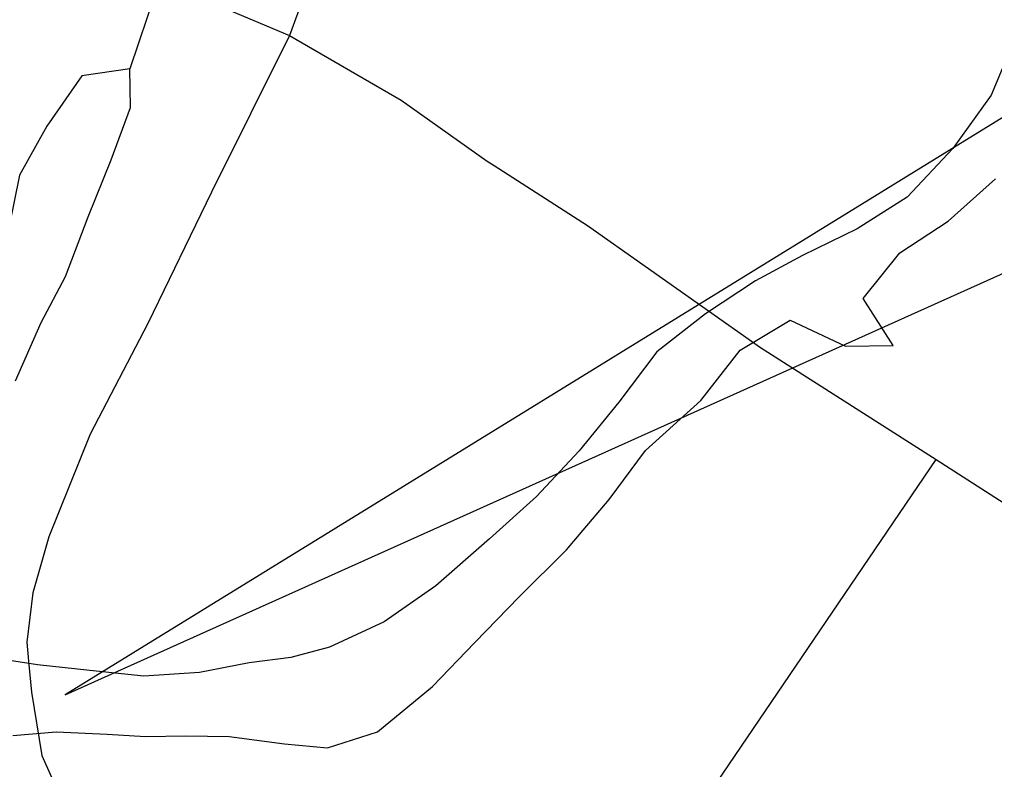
# Model space of a CAD drawing. Extents: x 0 to 34, y 0 to 22.
# Drawn here: x 5.7468 to 5.9862, y 17.5249 to 17.709 of the extents above; entities that cross this region are included whole.
import ezdxf

# ---------------------------------------------------------------- set-up
doc = ezdxf.new("R2010")
doc.units = 0
for name, color, linetype in [('GM_X_County_Road', 7, 'Continuous'), ('GM_X_Major_River', 7, 'Continuous'), ('GM_X_Minor_River', 7, 'Continuous'), ('GM_X_State_Route', 7, 'Continuous'), ('SH_Text', 7, 'Continuous')]:
    doc.layers.add(name, color=color, linetype=linetype)

msp = doc.modelspace()

# ---------------------------------------------------------------- linework, layer by layer
at = {"layer": 'GM_X_County_Road'}
msp.add_line((5.91337, 17.5149), (5.97186, 17.60099), dxfattribs=at)
for points in [[(5.81309, 17.70507), (5.84051, 17.68922), (5.86165, 17.67424), (5.86335, 17.67315)], [(5.86335, 17.67315), (5.88628, 17.65843), (5.92877, 17.62847), (5.92962, 17.62793)], [(5.92962, 17.62793), (5.97186, 17.60099), (6.03412, 17.5611)]]:
    msp.add_lwpolyline(points, dxfattribs=at)
at = {"layer": 'GM_X_Major_River'}
for points in [[(5.99014, 17.70178), (5.98536, 17.69047), (5.97599, 17.67735), (5.96475, 17.6654), (5.95245, 17.65766), (5.93905, 17.65108), (5.92754, 17.64485), (5.91524, 17.63672), (5.90329, 17.62745), (5.89394, 17.61509), (5.88421, 17.60312), (5.87375, 17.59192), (5.86216, 17.58151), (5.84903, 17.56998), (5.83633, 17.56111), (5.82293, 17.55491), (5.8134, 17.55243), (5.80313, 17.55111), (5.79094, 17.54869), (5.77727, 17.54782), (5.76403, 17.54922), (5.75116, 17.55061), (5.73944, 17.55236)], [(5.74575, 17.62028), (5.75211, 17.6346), (5.75803, 17.64589), (5.76363, 17.6606), (5.76923, 17.67456), (5.77404, 17.68739), (5.77385, 17.6969), (5.76206, 17.69523), (5.75347, 17.68285), (5.74677, 17.67082), (5.74424, 17.65832)], [(5.74512, 17.53325), (5.75576, 17.53418), (5.76826, 17.53355), (5.77773, 17.53299), (5.7876, 17.53317), (5.79821, 17.53296), (5.81183, 17.53118), (5.82243, 17.53021), (5.83464, 17.53415), (5.84815, 17.54529), (5.85861, 17.55611), (5.86945, 17.5673), (5.88107, 17.57886), (5.89156, 17.59119), (5.90053, 17.60318), (5.91405, 17.61546), (5.92378, 17.62781), (5.93607, 17.63517), (5.94959, 17.62883), (5.96135, 17.62898), (5.954, 17.64053), (5.96295, 17.65175), (5.97487, 17.6595), (5.98646, 17.66992)]]:
    msp.add_lwpolyline(points, dxfattribs=at)
at = {"layer": 'GM_X_Minor_River'}
msp.add_lwpolyline([(5.72153, 17.92182), (5.72374, 17.91835), (5.72582, 17.90881), (5.72941, 17.89886), (5.73296, 17.887), (5.73694, 17.87742), (5.74354, 17.86627), (5.75465, 17.85313), (5.76842, 17.84031), (5.78105, 17.82714), (5.78839, 17.81483), (5.79116, 17.80185), (5.7921, 17.79233), (5.79224, 17.78055), (5.79004, 17.76538), (5.78749, 17.75213), (5.78535, 17.74001), (5.78203, 17.72601), (5.78031, 17.71616), (5.77385, 17.6969)], dxfattribs=at)
at = {"layer": 'GM_X_State_Route'}
for points in [[(5.80456, 17.96175), (5.81372, 17.9445), (5.82359, 17.9199), (5.82794, 17.90585), (5.8297, 17.90016), (5.83582, 17.87665), (5.83895, 17.85518), (5.8402, 17.83669), (5.8391, 17.81335), (5.83652, 17.7925), (5.83385, 17.77548), (5.82964, 17.75736), (5.82579, 17.74032), (5.82124, 17.72747), (5.81309, 17.70507)], [(5.62727, 17.78504), (5.638, 17.78027), (5.65728, 17.77261), (5.67609, 17.76425), (5.7049, 17.75193), (5.72418, 17.74357), (5.7502, 17.73265), (5.77644, 17.72057), (5.81309, 17.70507)], [(5.81309, 17.70507), (5.79391, 17.66664), (5.77825, 17.63439), (5.7641, 17.60721), (5.75396, 17.58202), (5.75003, 17.56827), (5.74856, 17.55617), (5.749, 17.55145)], [(5.749, 17.55145), (5.74971, 17.5439), (5.75227, 17.52831), (5.75903, 17.51314), (5.76414, 17.50568)]]:
    msp.add_lwpolyline(points, dxfattribs=at)
at = {"layer": 'SH_Text'}
for p, q in [((6.89286, 18.24186), (5.75801, 17.54321)), ((5.75801, 17.54321), (6.89286, 18.05332))]:
    msp.add_line(p, q, dxfattribs=at)

doc.saveas('drawing.dxf')
